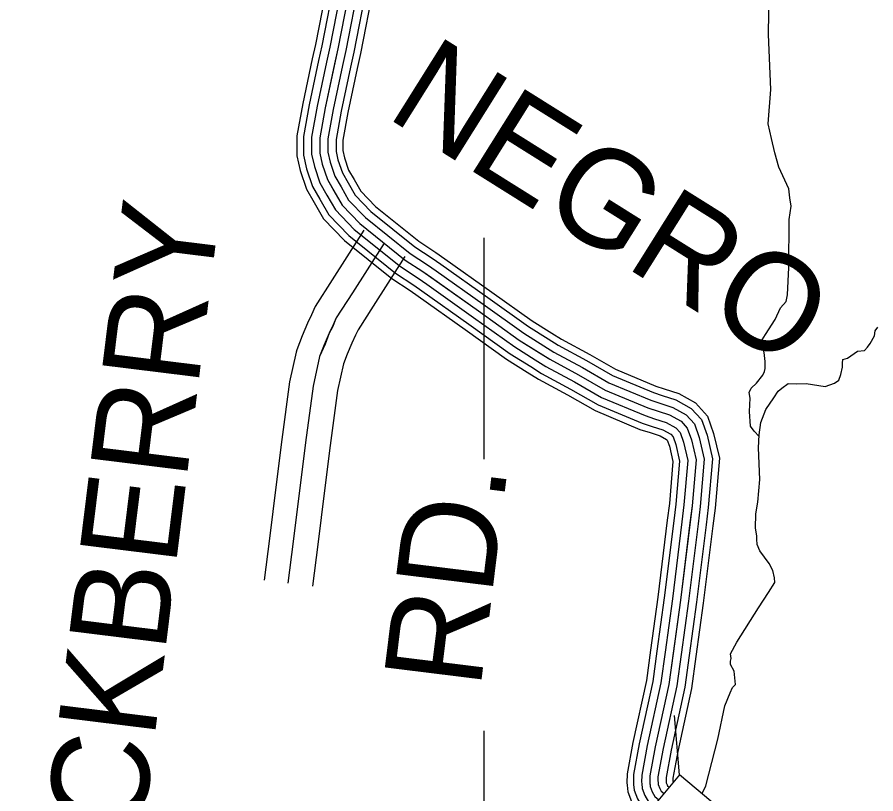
# Model space of a CAD drawing. Extents: x 1551132 to 1791609, y 378168 to 563823.
# Drawn here: x 1686734 to 1689995, y 456061 to 459011 of the extents above; entities that cross this region are included whole.
import ezdxf

# ---------------------------------------------------------------- set-up
doc = ezdxf.new("R2010")
doc.units = 0
for name, color, linetype in [('DESIGN - ROW - Right-of-Way and Easement Labels', 7, 'Continuous'), ('DESIGN - ROW - Right-of-Way Linework', 7, 'Continuous'), ('DESIGN - TRANSPORTATION - Text', 7, 'Continuous'), ('SURVEY - CONTOURS - Index with Text', 7, 'Continuous'), ('SURVEY - DRAINAGE - Storm Sewer', 7, 'Continuous'), ('SURVEY - PROPERTY - Owners', 7, 'Continuous'), ('SURVEY - TRANSPORTATION - Roads', 7, 'Continuous')]:
    doc.layers.add(name, color=color, linetype=linetype)

msp = doc.modelspace()

# ---------------------------------------------------------------- linework, layer by layer
at = {"layer": 'DESIGN - ROW - Right-of-Way Linework'}
for points in [[(1688506.514, 458173.614), (1688506.514, 457331.926)], [(1688506.513, 456300.174), (1688506.513, 455207.337)]]:
    msp.add_lwpolyline(points, dxfattribs=at)
at = {"layer": 'DESIGN - TRANSPORTATION - Text'}
for points in [[(1689552.298, 457419.237), (1689532.698, 457439.446), (1689518.848, 457457.605), (1689515.332, 457513.723), (1689517.757, 457563.774), (1689513.949, 457585.85), (1689522.09, 457601.792), (1689542.273, 457621.626), (1689566.539, 457651.443), (1689572.664, 457665.402), (1689574.772, 457677.402), (1689574.989, 457703.436), (1689571.281, 457737.52), (1689565.439, 457755.604), (1689565.506, 457763.621), (1689563.697, 457785.672), (1689575.872, 457805.58), (1689612.388, 457863.315), (1689632.779, 457907.191), (1689654.995, 457931.009), (1689659.22, 457957.009), (1689664.12, 458061.12), (1689665.687, 458243.375), (1689674.12, 458293.368), (1689668.395, 458325.469), (1689664.687, 458359.553), (1689627.38, 458442.039), (1689611.838, 458496.265), (1689598.297, 458550.475), (1689586.772, 458606.668), (1689595.897, 458736.771), (1689587.689, 458945.16), (1689591.822, 459193.492)], [(1689544.998, 457008.693), (1689543.164, 457028.735), (1689543.273, 457040.752), (1689537.531, 457070.853), (1689539.998, 457124.913), (1689546.373, 457168.914), (1689555.122, 457254.958), (1689550.156, 457375.186), (1689552.589, 457425.237), (1689558.989, 457471.247), (1689577.422, 457521.14), (1689607.821, 457564.916), (1689624.046, 457590.8), (1689638.162, 457602.683), (1689662.32, 457620.476), (1689694.319, 457618.167), (1689730.352, 457619.826), (1689802.3, 457609.125), (1689820.358, 457614.959), (1689838.416, 457620.792), (1689854.532, 457632.659), (1689862.724, 457654.61), (1689868.965, 457682.594), (1689869.09, 457696.611), (1689869.207, 457710.636), (1689887.265, 457716.47), (1689925.506, 457742.146), (1689951.555, 457745.896), (1689963.663, 457757.804), (1689973.788, 457771.721), (1689990.054, 457801.614), (1689992.212, 457819.623), (1690002.337, 457833.54)], [(1689335.294, 456061.893), (1689348.993, 456091.202), (1689394.551, 456269.032), (1689421.65, 456394.96), (1689442.091, 456444.837), (1689450.266, 456464.787), (1689462.374, 456476.687), (1689456.799, 456526.822), (1689443.025, 456552.989), (1689443.125, 456565.006), (1689445.208, 456574.998), (1689443.366, 456593.049), (1689467.758, 456636.875), (1689548.931, 456768.295), (1689587.446, 456826.013), (1689611.788, 456863.839), (1689609.938, 456881.881), (1689604.179, 456909.982), (1689590.396, 456936.149), (1689554.797, 456984.559), (1689544.998, 457008.693)]]:
    msp.add_lwpolyline(points, dxfattribs=at)
at = {"layer": 'SURVEY - CONTOURS - Index with Text'}
for points in [[(1687950.661, 459341.686), (1687915.995, 459161.348), (1687866.571, 458908.108), (1687854.821, 458852.599)], [(1687974.936, 459337.02), (1687940.261, 459156.648), (1687890.787, 458903.183), (1687878.996, 458847.482)], [(1688005.376, 459331.161), (1687970.694, 459150.748), (1687921.17, 458897.008), (1687909.328, 458841.057)], [(1688035.817, 459325.311), (1688001.126, 459144.856), (1687951.544, 458890.825), (1687939.653, 458834.64)], [(1688066.258, 459319.461), (1688031.559, 459138.964), (1687981.918, 458884.641), (1687969.977, 458828.223)], [(1688096.699, 459313.602), (1688061.992, 459133.064), (1688012.301, 458878.466), (1688000.31, 458821.798)], [(1688121.957, 459308.752), (1688087.241, 459128.172), (1688037.5, 458873.341), (1688025.467, 458816.473)], [(1688001.126, 459144.856), (1687951.544, 458890.825), (1687904.145, 458666.819), (1687883.437, 458552.791), (1687883.079, 458494.714), (1687892.82, 458452.588), (1687912.47, 458394.378), (1687967.885, 458297.876), (1688035.475, 458227.332), (1688207.796, 458088.97), (1688275.011, 458045.119), (1688485.573, 457895.916), (1688640.936, 457784.746), (1688757.208, 457711.869), (1688866.189, 457653.076), (1688967.628, 457594.941), (1689129.499, 457527.173), (1689211.356, 457500.606), (1689255.221, 457476.28), (1689279.071, 457450.088), (1689294.804, 457405.92), (1689312.336, 457329.701), (1689297.253, 457155.555), (1689253.029, 456797.337), (1689209.047, 456477.171), (1689157.556, 456239.173), (1689136.873, 456129.153), (1689136.623, 456107.244), (1689138.623, 456089.085), (1689146.015, 456068.577), (1689156.398, 456050.909)], [(1687854.821, 458852.607), (1687819.047, 458683.544), (1687796.773, 458560.866), (1687796.306, 458485.081), (1687809.297, 458428.896), (1687833.03, 458358.577), (1687862.079, 458307.993)], [(1687879.004, 458847.49), (1687843.305, 458678.777), (1687821.472, 458558.566), (1687821.039, 458487.831), (1687833.105, 458435.646), (1687855.671, 458368.778), (1687883.512, 458320.301)], [(1687909.337, 458841.073), (1687873.721, 458672.802), (1687852.455, 458555.674), (1687852.055, 458491.272), (1687862.963, 458444.121), (1687884.071, 458381.578), (1687910.395, 458335.735)], [(1687939.661, 458834.656), (1687904.145, 458666.819), (1687883.437, 458552.791), (1687883.079, 458494.714), (1687892.82, 458452.588), (1687912.47, 458394.378), (1687937.278, 458351.177)], [(1687969.985, 458828.24), (1687934.569, 458660.835), (1687914.42, 458549.907), (1687914.103, 458498.156), (1687922.678, 458461.055), (1687940.869, 458407.179), (1687964.16, 458366.619)], [(1688000.318, 458821.823), (1687964.985, 458654.86), (1687945.402, 458547.016), (1687945.119, 458501.598), (1687952.536, 458469.53), (1687969.269, 458419.979), (1687991.043, 458382.053)], [(1688025.476, 458816.498), (1687990.218, 458649.902), (1687971.102, 458544.624), (1687970.852, 458504.456), (1687977.31, 458476.555), (1687992.826, 458430.596), (1688013.342, 458394.862)], [(1687991.035, 458382.07), (1688017.884, 458335.31), (1688077.441, 458273.15), (1688244.229, 458139.23), (1688309.885, 458096.396), (1688343.135, 458072.837)], [(1688013.334, 458394.878), (1688038.625, 458350.836), (1688094.849, 458292.151), (1688259.345, 458160.081), (1688324.352, 458117.663), (1688358.009, 458093.821)], [(1687937.269, 458351.194), (1687967.885, 458297.876), (1688035.475, 458227.332), (1688207.796, 458088.97), (1688275.011, 458045.119), (1688307.294, 458022.244)], [(1687964.152, 458366.628), (1687992.885, 458316.593), (1688056.458, 458250.241), (1688226.012, 458114.096), (1688292.444, 458070.762), (1688325.218, 458047.536)], [(1687862.071, 458308.009), (1687897.953, 458245.516), (1687976.777, 458163.256), (1688156.839, 458018.677), (1688226.237, 457973.401), (1688257.162, 457951.484)], [(1687883.504, 458320.318), (1687917.886, 458260.441), (1687993.51, 458181.514), (1688171.364, 458038.711), (1688240.137, 457993.843), (1688271.453, 457971.651)], [(1687910.387, 458335.76), (1687942.886, 458279.159), (1688014.492, 458204.423), (1688189.58, 458063.845), (1688257.578, 458019.477), (1688289.369, 457996.951)], [(1688358.001, 458093.821), (1688536.447, 457967.367), (1688689.793, 457857.648), (1688764.15, 457811.038)], [(1688325.21, 458047.544), (1688503.556, 457921.166), (1688658.202, 457810.513), (1688734.034, 457762.979)], [(1688343.126, 458072.845), (1688521.53, 457946.425), (1688675.468, 457836.272), (1688750.492, 457789.246)], [(1688307.285, 458022.252), (1688485.573, 457895.916), (1688640.936, 457784.746), (1688717.567, 457736.712)], [(1688289.361, 457996.96), (1688467.59, 457870.665), (1688623.67, 457758.979), (1688701.101, 457710.444)], [(1688257.153, 457951.492), (1688435.274, 457825.272), (1688592.637, 457712.677), (1688671.51, 457663.235)], [(1688271.445, 457971.659), (1688449.615, 457845.406), (1688606.403, 457733.22), (1688684.643, 457684.177)], [(1688750.467, 457789.263), (1688788.416, 457765.479), (1688896.321, 457707.269), (1688995.119, 457650.651), (1689151.074, 457585.358), (1689183.79, 457574.741)], [(1688764.125, 457811.055), (1688801.365, 457787.713), (1688908.821, 457729.745), (1689006.519, 457673.752), (1689160.024, 457609.492), (1689191.731, 457599.2)], [(1688734.009, 457762.987), (1688772.816, 457738.678), (1688881.255, 457680.168), (1688981.369, 457622.792), (1689140.291, 457556.265), (1689174.223, 457545.248)], [(1688717.551, 457736.72), (1688757.208, 457711.869), (1688866.189, 457653.076), (1688967.628, 457594.941), (1689129.499, 457527.173), (1689164.657, 457515.764)], [(1688701.093, 457710.452), (1688741.6, 457685.06), (1688851.122, 457625.984), (1688953.887, 457567.091), (1689118.708, 457498.08), (1689155.09, 457486.28)], [(1688671.51, 457663.235), (1688713.559, 457636.884), (1688824.04, 457577.282), (1688929.179, 457517.023), (1689099.325, 457445.796), (1689137.891, 457433.279)], [(1688684.635, 457684.177), (1688726, 457658.259), (1688836.056, 457598.883), (1688940.137, 457539.231), (1689107.925, 457468.988), (1689145.524, 457456.788)], [(1689191.714, 457599.2), (1689246.488, 457581.424), (1689310.37, 457545.998), (1689355.786, 457496.122), (1689379.143, 457430.554), (1689400.918, 457335.901), (1689384.501, 457146.396), (1689376.293, 457079.878)], [(1689183.773, 457574.741), (1689236.188, 457557.732), (1689294.204, 457525.556), (1689333.294, 457482.622), (1689354.419, 457423.329), (1689374.943, 457334.085), (1689358.927, 457149.08), (1689350.769, 457083.028)], [(1689174.206, 457545.248), (1689223.772, 457529.173), (1689274.712, 457500.922), (1689306.187, 457466.355), (1689324.611, 457414.628), (1689343.644, 457331.893), (1689328.086, 457152.313), (1689320.003, 457086.828)], [(1689164.64, 457515.764), (1689211.356, 457500.606), (1689255.221, 457476.28), (1689279.071, 457450.088), (1689294.804, 457405.92), (1689312.336, 457329.701), (1689297.253, 457155.555), (1689289.237, 457090.628)], [(1689155.074, 457486.28), (1689198.939, 457472.038), (1689235.73, 457451.638), (1689251.955, 457433.821), (1689264.996, 457397.211), (1689281.029, 457327.509), (1689266.421, 457158.797), (1689258.471, 457094.428)], [(1689137.874, 457433.279), (1689176.623, 457420.703), (1689200.706, 457407.353), (1689203.231, 457404.578), (1689211.422, 457381.569), (1689224.764, 457323.576), (1689210.997, 457164.613), (1689203.172, 457101.254)], [(1689145.507, 457456.788), (1689186.523, 457443.479), (1689216.239, 457427.004), (1689224.847, 457417.553), (1689235.188, 457388.511), (1689249.73, 457325.318), (1689235.58, 457162.03), (1689227.705, 457098.228)], [(1689203.172, 457101.27), (1689167.04, 456808.554), (1689139.299, 456606.566)], [(1689227.705, 457098.245), (1689191.547, 456805.354), (1689163.781, 456603.199)], [(1689258.471, 457094.445), (1689222.288, 456801.346), (1689194.497, 456598.982)], [(1689289.237, 457090.645), (1689253.029, 456797.337), (1689225.205, 456594.765)], [(1689320.003, 457086.845), (1689283.77, 456793.329), (1689255.912, 456590.549)], [(1689350.769, 457083.045), (1689314.511, 456789.32), (1689286.628, 456586.332)], [(1689376.293, 457079.895), (1689340.011, 456785.995), (1689312.103, 456582.832)], [(1689139.299, 456606.582), (1689123.591, 456492.263), (1689072.55, 456256.356), (1689050.25, 456137.728), (1689049.85, 456102.952), (1689050.867, 456093.794)], [(1689163.781, 456603.224), (1689147.948, 456487.962), (1689096.783, 456251.456), (1689074.941, 456135.278), (1689074.583, 456104.177), (1689075.433, 456096.511)], [(1689194.497, 456598.999), (1689178.498, 456482.562), (1689127.165, 456245.314), (1689105.907, 456132.22), (1689105.607, 456105.711), (1689106.249, 456099.919)], [(1689225.205, 456594.782), (1689209.047, 456477.171), (1689157.556, 456239.173), (1689136.873, 456129.153), (1689136.623, 456107.244), (1689137.057, 456103.327)], [(1689255.912, 456590.565), (1689239.596, 456471.779), (1689187.947, 456233.031), (1689167.839, 456126.086), (1689167.639, 456108.778), (1689167.864, 456106.736)], [(1689286.628, 456586.34), (1689270.145, 456466.379), (1689218.33, 456226.889), (1689198.805, 456123.028), (1689198.664, 456110.311), (1689198.68, 456110.144)], [(1689312.103, 456582.84), (1689295.486, 456461.904), (1689243.538, 456221.789), (1689224.496, 456120.486), (1689224.396, 456111.586)], [(1689050.859, 456093.869), (1689053.55, 456069.377), (1689067.175, 456031.584), (1689089.233, 455994.058), (1689115.14, 455972.349)], [(1689075.433, 456096.569), (1689077.8, 456074.993), (1689089.641, 456042.134), (1689108.374, 456010.258), (1689131.023, 455991.283)], [(1689106.241, 456099.961), (1689108.216, 456082.035), (1689117.832, 456055.351), (1689132.39, 456030.584), (1689150.948, 456015.033)], [(1689137.057, 456103.344), (1689138.623, 456089.085), (1689146.015, 456068.577), (1689156.398, 456050.909), (1689170.873, 456038.784)], [(1689167.873, 456106.728), (1689169.031, 456096.136), (1689174.197, 456081.802), (1689180.406, 456071.235), (1689190.797, 456062.526)], [(1689198.68, 456110.119), (1689199.447, 456103.177), (1689202.388, 456095.019), (1689204.422, 456091.561), (1689210.722, 456086.285)], [(1689224.246, 456112.928), (1689224.671, 456109.028), (1689225.13, 456107.761), (1689227.255, 456105.978)]]:
    msp.add_lwpolyline(points, dxfattribs=at)
at = {"layer": 'SURVEY - DRAINAGE - Storm Sewer'}
msp.add_line((1689249.974, 456133.065), (1689230.185, 456359.324), dxfattribs=at)
msp.add_lwpolyline([(1689279.266, 455798.316), (1689431.987, 455980.353), (1689249.974, 456133.065), (1689097.254, 455951.028)], close=True, dxfattribs=at)
at = {"layer": 'SURVEY - PROPERTY - Owners'}
for points in [[(1688050.775, 458202.357), (1687930.619, 458013.718), (1687866.312, 457912.907), (1687851.379, 457880.215), (1687836.93, 457848.947), (1687815.889, 457801.096), (1687795.706, 457748.228), (1687793.731, 457739.511), (1687768.265, 457625.892), (1687739.64, 457407.636), (1687718.016, 457236.906), (1687691.966, 457031.284), (1687672.416, 456873.13)], [(1688127.281, 458153.622), (1688007.109, 457964.959), (1687946.185, 457869.465), (1687933.802, 457842.347), (1687919.619, 457811.663), (1687899.828, 457766.645), (1687882.754, 457721.927), (1687857.671, 457610.041), (1687829.605, 457396.036), (1687781.972, 457020.017), (1687762.439, 456862.005)], [(1688206.804, 458102.962), (1688086.616, 457914.266), (1688029.217, 457824.305), (1688019.484, 457802.98), (1688005.576, 457772.904), (1687987.084, 457730.828), (1687973.26, 457694.627), (1687950.61, 457593.566), (1687923.119, 457383.977), (1687901.545, 457213.656), (1687875.528, 457008.309), (1687856.02, 456850.438)]]:
    msp.add_lwpolyline(points, dxfattribs=at)
at = {"layer": 'SURVEY - TRANSPORTATION - Roads'}
msp.add_lwpolyline([(1688127.281, 458153.622), (1688007.109, 457964.959), (1687946.185, 457869.465), (1687931.836, 457833.572), (1687919.619, 457811.663), (1687903.22, 457769.779), (1687882.754, 457721.927), (1687857.671, 457610.041), (1687829.605, 457396.036), (1687781.972, 457020.017), (1687762.439, 456862.005)], dxfattribs=at)

# ---------------------------------------------------------------- texts
at = {"layer": 'DESIGN - ROW - Right-of-Way and Easement Labels'}
for s, height, rotation, p in [('NEGRO', 369.9963, 327.918956, (1688128.732, 458635.601)), ('BLACKBERRY', 370.0094, 82.951142, (1687096.321, 454983.397)), ('RD.', 370.0094, 82.950133, (1688492.815, 456455.747))]:
    msp.add_text(s, height=height, rotation=rotation, dxfattribs=at).set_placement(p)

doc.saveas('drawing.dxf')
